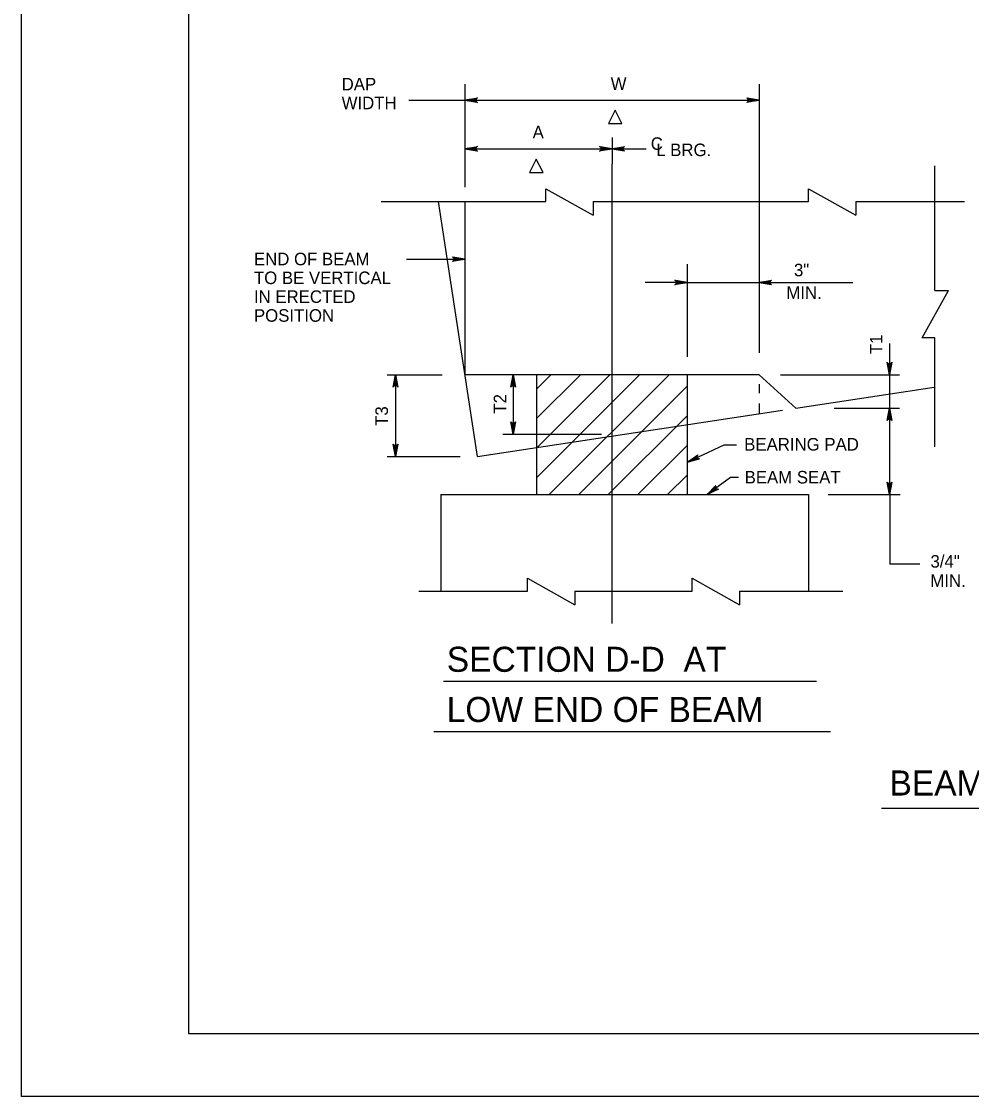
# Model space of a CAD drawing. Extents: x 639331 to 643089, y 299088 to 300975.
# Drawn here: x 640552.1 to 640779.2, y 299087.7 to 299344.7 of the extents above; entities that cross this region are included whole.
import ezdxf

# ---------------------------------------------------------------- set-up
doc = ezdxf.new("R2010")
doc.units = 0
doc.layers.add('1', color=7, linetype='Continuous')
doc.layers.add('PLT-BNDY', color=7, linetype='Continuous')

msp = doc.modelspace()

# ---------------------------------------------------------------- linework, layer by layer
at = {"layer": '1'}
for p, q in [((640592.06, 299102.66), (640592.06, 299666.66)), ((640658.11, 299329.7), (640658.11, 299305.09)), ((640728.46, 299329.7), (640728.46, 299265.49)), ((640644.71, 299325.83), (640728.46, 299325.83)), ((640693.29, 299316.98), (640693.29, 299310.61)), ((640658.11, 299314.23), (640693.29, 299314.23)), ((640693.29, 299314.23), (640701.42, 299314.23)), ((640693.29, 299200.77), (640693.29, 299310.61)), ((640770.49, 299280.37), (640770.49, 299310.18)), ((640677.41, 299301.65), (640677.41, 299304.7)), ((640677.41, 299304.7), (640688.76, 299298.39)), ((640740.25, 299301.65), (640740.25, 299304.7)), ((640740.25, 299304.7), (640751.6, 299298.39)), ((640638.11, 299301.65), (640677.41, 299301.65)), ((640661.08, 299240.68), (640651.82, 299301.65)), ((640658.11, 299301.65), (640658.11, 299260.23)), ((640688.76, 299301.65), (640740.25, 299301.65)), ((640688.76, 299301.65), (640688.76, 299298.39)), ((640751.6, 299301.65), (640751.6, 299298.39)), ((640751.6, 299301.65), (640777.6, 299301.65)), ((640644.09, 299287.88), (640658.11, 299287.88)), ((640711.29, 299264.49), (640711.29, 299286.65)), ((640711.29, 299282.28), (640701.18, 299282.28)), ((640711.29, 299282.28), (640750.88, 299282.28)), ((640767.43, 299269.02), (640773.74, 299280.37)), ((640770.49, 299280.37), (640773.74, 299280.37)), ((640759.6, 299267.68), (640759.6, 299260.23)), ((640770.49, 299269.02), (640767.43, 299269.02)), ((640770.49, 299243.02), (640770.49, 299269.02)), ((640639.53, 299260.23), (640652.66, 299260.23)), ((640641.49, 299260.23), (640641.49, 299240.68)), ((640728.46, 299260.23), (640658.11, 299260.23)), ((640669.65, 299260.23), (640669.65, 299246.01)), ((640675.29, 299231.56), (640675.29, 299260.23)), ((640675.29, 299256.88), (640678.64, 299260.23)), ((640675.29, 299249.81), (640685.71, 299260.23)), ((640675.29, 299242.74), (640692.78, 299260.23)), ((640675.29, 299235.67), (640699.85, 299260.23)), ((640678.25, 299231.56), (640706.92, 299260.23)), ((640711.29, 299231.56), (640711.29, 299260.23)), ((640728.46, 299260.23), (640737.23, 299252.24)), ((640733.57, 299260.23), (640762.02, 299260.23)), ((640759.6, 299260.23), (640759.6, 299252.24)), ((640685.32, 299231.56), (640711.29, 299257.53)), ((640728.46, 299257.98), (640728.46, 299255.81)), ((640737.23, 299252.24), (640770.35, 299257.28)), ((640661.08, 299240.68), (640734.03, 299251.76)), ((640728.46, 299253.38), (640728.46, 299250.91)), ((640746.39, 299252.24), (640762.02, 299252.24)), ((640759.6, 299252.24), (640759.6, 299231.56)), ((640692.39, 299231.56), (640711.29, 299250.46)), ((640667.13, 299246.01), (640690.77, 299246.01)), ((640699.46, 299231.56), (640711.29, 299243.39)), ((640639.53, 299240.68), (640656.99, 299240.68)), ((640706.53, 299231.56), (640711.29, 299236.32)), ((640652.34, 299231.56), (640652.34, 299208.49)), ((640652.34, 299231.56), (640740.24, 299231.56)), ((640740.24, 299231.56), (640740.24, 299208.49)), ((640744.96, 299231.56), (640762.22, 299231.56)), ((640759.75, 299232.39), (640759.75, 299214.97)), ((640766.92, 299214.97), (640759.75, 299214.97)), ((640673.05, 299208.49), (640673.05, 299211.55)), ((640673.05, 299211.55), (640684.41, 299205.24)), ((640712.43, 299208.49), (640712.43, 299211.55)), ((640712.43, 299211.55), (640723.78, 299205.24)), ((640647.05, 299208.49), (640673.05, 299208.49)), ((640684.41, 299208.49), (640712.43, 299208.49)), ((640684.41, 299208.49), (640684.41, 299205.24)), ((640723.78, 299208.49), (640723.78, 299205.24)), ((640723.78, 299208.49), (640748.44, 299208.49)), ((640742.14, 299186.91), (640652.95, 299186.91)), ((640745.52, 299174.87), (640650.65, 299174.87)), ((640855.67, 299156.48), (640757.76, 299156.48)), ((641378.06, 299102.66), (640592.06, 299102.66))]:
    msp.add_line(p, q, dxfattribs=at)
for points in [[(640658.11, 299325.83), (640661.09, 299326.39), (640660.98, 299326.31), (640660.86, 299326.23), (640660.81, 299326.13), (640660.75, 299326.03), (640660.73, 299325.93), (640660.71, 299325.83), (640660.73, 299325.73), (640660.75, 299325.63), (640660.81, 299325.53), (640660.86, 299325.43), (640660.98, 299325.35), (640661.09, 299325.27), (640658.11, 299325.83), (640660.98, 299325.35), (640660.86, 299325.43), (640658.11, 299325.83), (640660.81, 299325.53), (640660.75, 299325.63), (640658.11, 299325.83), (640660.73, 299325.73), (640660.71, 299325.83), (640658.11, 299325.83), (640660.73, 299325.93), (640660.75, 299326.03), (640658.11, 299325.83), (640660.81, 299326.13), (640660.86, 299326.23), (640658.11, 299325.83), (640660.98, 299326.31)], [(640728.46, 299325.83), (640725.48, 299325.27), (640725.59, 299325.35), (640725.71, 299325.43), (640725.77, 299325.53), (640725.83, 299325.63), (640725.85, 299325.73), (640725.86, 299325.83), (640725.85, 299325.93), (640725.83, 299326.03), (640725.77, 299326.13), (640725.71, 299326.23), (640725.59, 299326.31), (640725.48, 299326.39), (640728.46, 299325.83), (640725.59, 299326.31), (640725.71, 299326.23), (640728.46, 299325.83), (640725.77, 299326.13), (640725.83, 299326.03), (640728.46, 299325.83), (640725.85, 299325.93), (640725.86, 299325.83), (640728.46, 299325.83), (640725.85, 299325.73), (640725.83, 299325.63), (640728.46, 299325.83), (640725.77, 299325.53), (640725.71, 299325.43), (640728.46, 299325.83), (640725.59, 299325.35)], [(640658.11, 299314.23), (640661.09, 299314.79), (640660.98, 299314.71), (640660.86, 299314.63), (640660.81, 299314.53), (640660.75, 299314.43), (640660.73, 299314.33), (640660.71, 299314.23), (640660.73, 299314.13), (640660.75, 299314.03), (640660.81, 299313.93), (640660.86, 299313.83), (640660.98, 299313.75), (640661.09, 299313.67), (640658.11, 299314.23), (640660.98, 299313.75), (640660.86, 299313.83), (640658.11, 299314.23), (640660.81, 299313.93), (640660.75, 299314.03), (640658.11, 299314.23), (640660.73, 299314.13), (640660.71, 299314.23), (640658.11, 299314.23), (640660.73, 299314.33), (640660.75, 299314.43), (640658.11, 299314.23), (640660.81, 299314.53), (640660.86, 299314.63), (640658.11, 299314.23), (640660.98, 299314.71)], [(640693.29, 299314.23), (640690.3, 299313.67), (640690.42, 299313.75), (640690.53, 299313.83), (640690.59, 299313.93), (640690.65, 299314.03), (640690.67, 299314.13), (640690.69, 299314.23), (640690.67, 299314.33), (640690.65, 299314.43), (640690.59, 299314.53), (640690.53, 299314.63), (640690.42, 299314.71), (640690.3, 299314.79), (640693.29, 299314.23), (640690.42, 299314.71), (640690.53, 299314.63), (640693.29, 299314.23), (640690.59, 299314.53), (640690.65, 299314.43), (640693.29, 299314.23), (640690.67, 299314.33), (640690.69, 299314.23), (640693.29, 299314.23), (640690.67, 299314.13), (640690.65, 299314.03), (640693.29, 299314.23), (640690.59, 299313.93), (640690.53, 299313.83), (640693.29, 299314.23), (640690.42, 299313.75)], [(640693.29, 299314.23), (640696.27, 299314.79), (640696.15, 299314.71), (640696.04, 299314.63), (640695.98, 299314.53), (640695.92, 299314.43), (640695.9, 299314.33), (640695.89, 299314.23), (640695.9, 299314.13), (640695.92, 299314.03), (640695.98, 299313.93), (640696.04, 299313.83), (640696.15, 299313.75), (640696.27, 299313.67), (640693.29, 299314.23), (640696.15, 299313.75), (640696.04, 299313.83), (640693.29, 299314.23), (640695.98, 299313.93), (640695.92, 299314.03), (640693.29, 299314.23), (640695.9, 299314.13), (640695.89, 299314.23), (640693.29, 299314.23), (640695.9, 299314.33), (640695.92, 299314.43), (640693.29, 299314.23), (640695.98, 299314.53), (640696.04, 299314.63), (640693.29, 299314.23), (640696.15, 299314.71)], [(640658.11, 299287.88), (640655.13, 299287.32), (640655.24, 299287.4), (640655.36, 299287.48), (640655.42, 299287.58), (640655.48, 299287.68), (640655.49, 299287.78), (640655.51, 299287.88), (640655.49, 299287.98), (640655.48, 299288.08), (640655.42, 299288.18), (640655.36, 299288.28), (640655.24, 299288.36), (640655.13, 299288.44), (640658.11, 299287.88), (640655.24, 299288.36), (640655.36, 299288.28), (640658.11, 299287.88), (640655.42, 299288.18), (640655.48, 299288.08), (640658.11, 299287.88), (640655.49, 299287.98), (640655.51, 299287.88), (640658.11, 299287.88), (640655.49, 299287.78), (640655.48, 299287.68), (640658.11, 299287.88), (640655.42, 299287.58), (640655.36, 299287.48), (640658.11, 299287.88), (640655.24, 299287.4)], [(640711.29, 299282.28), (640708.3, 299281.72), (640708.42, 299281.8), (640708.53, 299281.88), (640708.59, 299281.98), (640708.65, 299282.08), (640708.67, 299282.18), (640708.69, 299282.28), (640708.67, 299282.38), (640708.65, 299282.48), (640708.59, 299282.58), (640708.53, 299282.68), (640708.42, 299282.76), (640708.3, 299282.84), (640711.29, 299282.28), (640708.42, 299282.76), (640708.53, 299282.68), (640711.29, 299282.28), (640708.59, 299282.58), (640708.65, 299282.48), (640711.29, 299282.28), (640708.67, 299282.38), (640708.69, 299282.28), (640711.29, 299282.28), (640708.67, 299282.18), (640708.65, 299282.08), (640711.29, 299282.28), (640708.59, 299281.98), (640708.53, 299281.88), (640711.29, 299282.28), (640708.42, 299281.8)], [(640728.46, 299282.28), (640731.45, 299282.84), (640731.33, 299282.76), (640731.22, 299282.68), (640731.16, 299282.58), (640731.1, 299282.48), (640731.08, 299282.38), (640731.06, 299282.28), (640731.08, 299282.18), (640731.1, 299282.08), (640731.16, 299281.98), (640731.22, 299281.88), (640731.33, 299281.8), (640731.45, 299281.72), (640728.46, 299282.28), (640731.33, 299281.8), (640731.22, 299281.88), (640728.46, 299282.28), (640731.16, 299281.98), (640731.1, 299282.08), (640728.46, 299282.28), (640731.08, 299282.18), (640731.06, 299282.28), (640728.46, 299282.28), (640731.08, 299282.38), (640731.1, 299282.48), (640728.46, 299282.28), (640731.16, 299282.58), (640731.22, 299282.68), (640728.46, 299282.28), (640731.33, 299282.76)], [(640759.6, 299260.23), (640759.04, 299263.22), (640759.12, 299263.1), (640759.2, 299262.99), (640759.3, 299262.93), (640759.4, 299262.87), (640759.5, 299262.85), (640759.6, 299262.84), (640759.7, 299262.85), (640759.8, 299262.87), (640759.9, 299262.93), (640760, 299262.99), (640760.08, 299263.1), (640760.16, 299263.22), (640759.6, 299260.23), (640760.08, 299263.1), (640760, 299262.99), (640759.6, 299260.23), (640759.9, 299262.93), (640759.8, 299262.87), (640759.6, 299260.23), (640759.7, 299262.85), (640759.6, 299262.84), (640759.6, 299260.23), (640759.5, 299262.85), (640759.4, 299262.87), (640759.6, 299260.23), (640759.3, 299262.93), (640759.2, 299262.99), (640759.6, 299260.23), (640759.12, 299263.1)], [(640641.49, 299260.23), (640642.05, 299257.25), (640641.97, 299257.37), (640641.89, 299257.48), (640641.79, 299257.54), (640641.69, 299257.6), (640641.59, 299257.62), (640641.49, 299257.63), (640641.39, 299257.62), (640641.29, 299257.6), (640641.19, 299257.54), (640641.09, 299257.48), (640641.01, 299257.37), (640640.93, 299257.25), (640641.49, 299260.23), (640641.01, 299257.37), (640641.09, 299257.48), (640641.49, 299260.23), (640641.19, 299257.54), (640641.29, 299257.6), (640641.49, 299260.23), (640641.39, 299257.62), (640641.49, 299257.63), (640641.49, 299260.23), (640641.59, 299257.62), (640641.69, 299257.6), (640641.49, 299260.23), (640641.79, 299257.54), (640641.89, 299257.48), (640641.49, 299260.23), (640641.97, 299257.37)], [(640669.65, 299260.23), (640670.21, 299257.25), (640670.13, 299257.37), (640670.05, 299257.48), (640669.95, 299257.54), (640669.85, 299257.6), (640669.75, 299257.62), (640669.65, 299257.63), (640669.55, 299257.62), (640669.45, 299257.6), (640669.35, 299257.54), (640669.25, 299257.48), (640669.17, 299257.37), (640669.09, 299257.25), (640669.65, 299260.23), (640669.17, 299257.37), (640669.25, 299257.48), (640669.65, 299260.23), (640669.35, 299257.54), (640669.45, 299257.6), (640669.65, 299260.23), (640669.55, 299257.62), (640669.65, 299257.63), (640669.65, 299260.23), (640669.75, 299257.62), (640669.85, 299257.6), (640669.65, 299260.23), (640669.95, 299257.54), (640670.05, 299257.48), (640669.65, 299260.23), (640670.13, 299257.37)], [(640759.6, 299252.24), (640760.16, 299249.26), (640760.08, 299249.38), (640760, 299249.49), (640759.9, 299249.55), (640759.8, 299249.61), (640759.7, 299249.63), (640759.6, 299249.64), (640759.5, 299249.63), (640759.4, 299249.61), (640759.3, 299249.55), (640759.2, 299249.49), (640759.12, 299249.38), (640759.04, 299249.26), (640759.6, 299252.24), (640759.12, 299249.38), (640759.2, 299249.49), (640759.6, 299252.24), (640759.3, 299249.55), (640759.4, 299249.61), (640759.6, 299252.24), (640759.5, 299249.63), (640759.6, 299249.64), (640759.6, 299252.24), (640759.7, 299249.63), (640759.8, 299249.61), (640759.6, 299252.24), (640759.9, 299249.55), (640760, 299249.49), (640759.6, 299252.24), (640760.08, 299249.38)], [(640669.65, 299246.01), (640669.09, 299248.99), (640669.17, 299248.88), (640669.25, 299248.76), (640669.35, 299248.7), (640669.45, 299248.65), (640669.55, 299248.63), (640669.65, 299248.61), (640669.75, 299248.63), (640669.85, 299248.65), (640669.95, 299248.7), (640670.05, 299248.76), (640670.13, 299248.88), (640670.21, 299248.99), (640669.65, 299246.01), (640670.13, 299248.88), (640670.05, 299248.76), (640669.65, 299246.01), (640669.95, 299248.7), (640669.85, 299248.65), (640669.65, 299246.01), (640669.75, 299248.63), (640669.65, 299248.61), (640669.65, 299246.01), (640669.55, 299248.63), (640669.45, 299248.65), (640669.65, 299246.01), (640669.35, 299248.7), (640669.25, 299248.76), (640669.65, 299246.01), (640669.17, 299248.88)], [(640641.49, 299240.68), (640640.93, 299243.66), (640641.01, 299243.55), (640641.09, 299243.43), (640641.19, 299243.37), (640641.29, 299243.31), (640641.39, 299243.29), (640641.49, 299243.28), (640641.59, 299243.29), (640641.69, 299243.31), (640641.79, 299243.37), (640641.89, 299243.43), (640641.97, 299243.55), (640642.05, 299243.66), (640641.49, 299240.68), (640641.97, 299243.55), (640641.89, 299243.43), (640641.49, 299240.68), (640641.79, 299243.37), (640641.69, 299243.31), (640641.49, 299240.68), (640641.59, 299243.29), (640641.49, 299243.28), (640641.49, 299240.68), (640641.39, 299243.29), (640641.29, 299243.31), (640641.49, 299240.68), (640641.19, 299243.37), (640641.09, 299243.43), (640641.49, 299240.68), (640641.01, 299243.55)], [(640723.08, 299243.35), (640720, 299243.35), (640711.29, 299239.31)], [(640711.29, 299239.31), (640713.76, 299241.07), (640713.69, 299240.95), (640713.62, 299240.83), (640713.6, 299240.71), (640713.59, 299240.6), (640713.62, 299240.5), (640713.65, 299240.4), (640713.7, 299240.32), (640713.76, 299240.24), (640713.86, 299240.17), (640713.95, 299240.1), (640714.09, 299240.08), (640714.23, 299240.06), (640711.29, 299239.31), (640714.09, 299240.08), (640713.95, 299240.1), (640711.29, 299239.31), (640713.86, 299240.17), (640713.76, 299240.24), (640711.29, 299239.31), (640713.7, 299240.32), (640713.65, 299240.4), (640711.29, 299239.31), (640713.62, 299240.5), (640713.59, 299240.6), (640711.29, 299239.31), (640713.6, 299240.71), (640713.62, 299240.83), (640711.29, 299239.31), (640713.69, 299240.95)], [(640723.53, 299235.67), (640721.65, 299235.67), (640716.01, 299231.56)], [(640716.01, 299231.56), (640718.09, 299233.77), (640718.05, 299233.64), (640718, 299233.5), (640718.01, 299233.39), (640718.02, 299233.27), (640718.07, 299233.18), (640718.11, 299233.09), (640718.19, 299233.02), (640718.26, 299232.95), (640718.37, 299232.9), (640718.47, 299232.86), (640718.61, 299232.86), (640718.75, 299232.86), (640716.01, 299231.56), (640718.61, 299232.86), (640718.47, 299232.86), (640716.01, 299231.56), (640718.37, 299232.9), (640718.26, 299232.95), (640716.01, 299231.56), (640718.19, 299233.02), (640718.11, 299233.09), (640716.01, 299231.56), (640718.07, 299233.18), (640718.02, 299233.27), (640716.01, 299231.56), (640718.01, 299233.39), (640718, 299233.5), (640716.01, 299231.56), (640718.05, 299233.64)], [(640759.6, 299231.56), (640759.04, 299234.54), (640759.12, 299234.43), (640759.2, 299234.31), (640759.3, 299234.25), (640759.4, 299234.19), (640759.5, 299234.18), (640759.6, 299234.16), (640759.7, 299234.18), (640759.8, 299234.19), (640759.9, 299234.25), (640760, 299234.31), (640760.08, 299234.43), (640760.16, 299234.54), (640759.6, 299231.56), (640760.08, 299234.43), (640760, 299234.31), (640759.6, 299231.56), (640759.9, 299234.25), (640759.8, 299234.19), (640759.6, 299231.56), (640759.7, 299234.18), (640759.6, 299234.16), (640759.6, 299231.56), (640759.5, 299234.18), (640759.4, 299234.19), (640759.6, 299231.56), (640759.3, 299234.25), (640759.2, 299234.31), (640759.6, 299231.56), (640759.12, 299234.43)]]:
    msp.add_lwpolyline(points, dxfattribs=at)
for points in [[(640692.41, 299320.26), (640695.64, 299320.26), (640694.03, 299323.48)], [(640673.55, 299308.54), (640676.78, 299308.54), (640675.16, 299311.77)]]:
    msp.add_lwpolyline(points, close=True, dxfattribs=at)
at = {"layer": 'PLT-BNDY'}
msp.add_lwpolyline([(640552.06, 299681.66), (641393.06, 299681.66), (641393.06, 299087.66), (640552.06, 299087.66)], close=True, dxfattribs=at)

# ---------------------------------------------------------------- texts
at = {"layer": '1'}
for s, height, p in [('W', 3, (640692.96, 299328.33)), ('DAP', 3, (640628.62, 299328.2)), ('WIDTH', 3, (640628.62, 299323.7)), ('A', 3, (640674.29, 299316.73)), ('C', 3, (640702.54, 299313.98)), ('L BRG.', 3, (640703.85, 299312.48)), ('END OF BEAM', 3, (640607.65, 299286.39)), ('3"', 3, (640736.79, 299283.76)), ('TO BE VERTICAL', 3, (640607.65, 299281.89)), ('IN ERECTED', 3, (640607.65, 299277.39)), ('MIN.', 3, (640734.97, 299278.33)), ('POSITION', 3, (640607.65, 299272.89)), ('BEARING PAD', 3, (640724.89, 299242.09)), ('BEAM SEAT', 3, (640724.99, 299234.22)), ('3/4"', 3, (640769.44, 299214.1)), ('MIN.', 3, (640769.4, 299209.47)), ('SECTION D-D  AT', 6, (640653.76, 299189.19)), ('LOW END OF BEAM', 6, (640653.74, 299177.19)), ('BEAM DAP DETAILS', 6, (640759.63, 299159.61))]:
    msp.add_text(s, height=height, dxfattribs=at).set_placement(p)
for s, p in [('T1', (640757.95, 299265.15)), ('T2', (640668, 299250.93)), ('T3', (640639.69, 299248))]:
    msp.add_text(s, height=3, rotation=90, dxfattribs=at).set_placement(p)

doc.saveas('drawing.dxf')
